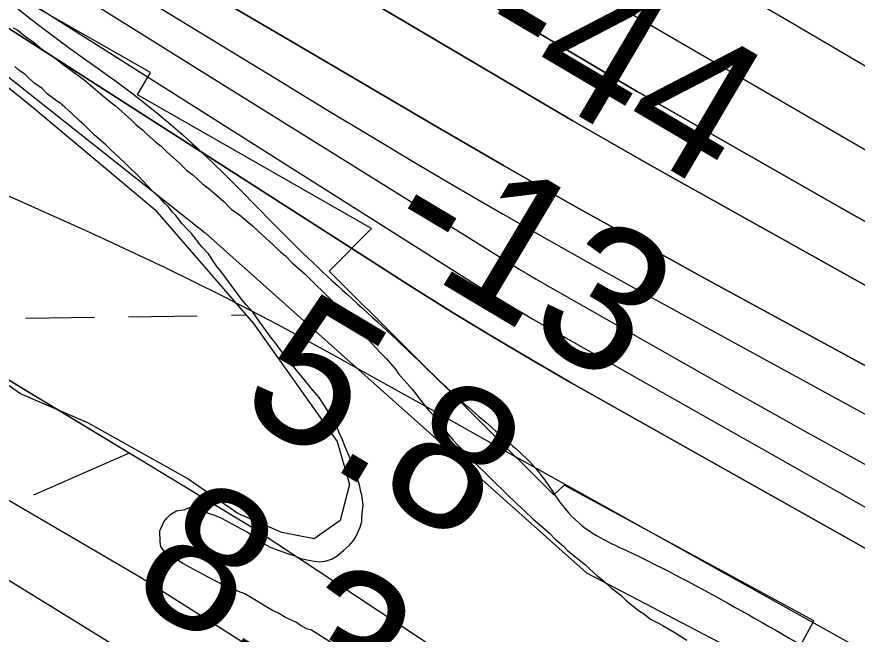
# Model space of a CAD drawing. Extents: x 3823584 to 3861785, y 301729 to 327625.
# Drawn here: x 3841238.5 to 3841630.8, y 321648.2 to 321936.5 of the extents above; entities that cross this region are included whole.
import ezdxf

# ---------------------------------------------------------------- set-up
doc = ezdxf.new("R2010")
doc.units = 0
for name, color, linetype in [('V-LEVE-TOET', 7, 'Continuous'), ('V-RIVR-EDGE', 7, 'Continuous'), ('V-RIVR-RANG', 7, 'Continuous'), ('V-RRAP-FSHR', 7, 'Continuous'), ('V-RRAP-RVMT', 7, 'Continuous'), ('V-SITE-VEGE', 7, 'Continuous'), ('V-SURV-LINE', 7, 'Continuous'), ('V-TOPO-DPTH', 7, 'Continuous'), ('V-TOPO-MAJR', 7, 'Continuous'), ('V-TOPO-MINR', 7, 'Continuous'), ('V-TOPO-WATR', 7, 'Continuous'), ('V-WETL-SWMP', 7, 'Continuous')]:
    doc.layers.add(name, color=color, linetype=linetype)

msp = doc.modelspace()

# ---------------------------------------------------------------- linework, layer by layer
at = {"layer": 'V-LEVE-TOET'}
msp.add_lwpolyline([(3841637.97, 321496.19), (3841616.47, 321480.98), (3841610.19, 321477.91), (3841601.19, 321475.73), (3841591.56, 321477.45), (3841571.68, 321482.98), (3841560.5, 321489.79), (3841556.58, 321491.26), (3841550.86, 321492.41), (3841540.96, 321491.72), (3841534.33, 321493.16), (3841531.32, 321494.04), (3841522.55, 321500.57), (3841513.1, 321514.91), (3841502.38, 321537.65), (3841486.03, 321552.22), (3841459.14, 321568.81), (3841414.73, 321594.85), (3841386.62, 321614.13), (3841342.17, 321645.59), (3841296.23, 321674.62), (3841227.97, 321714.57)], dxfattribs=at)
at = {"layer": 'V-RIVR-EDGE'}
msp.add_spline([(3836304.38, 325474.18), (3836346.41, 325438.32), (3836389.41, 325406.07), (3836417.64, 325385.43), (3836442.67, 325366.73), (3836470.25, 325340.95), (3836497.82, 325313.88), (3836554.9, 325258.45), (3836598.51, 325215.91), (3836636.36, 325181.1), (3836681.26, 325139.85), (3836737.07, 325093.42), (3836790.94, 325041.22), (3836840.33, 324993.52), (3836889.07, 324947.12), (3836934.61, 324907.14), (3836980.81, 324871.03), (3837015.47, 324849.09), (3837040.49, 324829.1), (3837085.39, 324787.2), (3837143.76, 324734.34), (3837181.61, 324700.82), (3837223.29, 324659.57), (3837272.05, 324619.59), (3837314.38, 324579.63), (3837346.45, 324546.76), (3837364.4, 324527.43), (3837395.83, 324500.35), (3837442.02, 324462.31), (3837492.71, 324422.97), (3837554.31, 324372.67), (3837573.56, 324361.05), (3837583.2, 324359.1), (3837596.69, 324352.64), (3837621.08, 324337.79), (3837648.03, 324319.73), (3837677.54, 324292.01), (3837718.58, 324249.48), (3837753.85, 324214.68), (3837781.43, 324188.89), (3837800.05, 324179.85), (3837819.95, 324170.8), (3837850.72, 324134.08), (3837874.45, 324110.23), (3837909.07, 324073.5), (3837941.78, 324040.64), (3837989.87, 323991.66), (3838022.58, 323960.72), (3838034.12, 323947.83), (3838046.3, 323933.66), (3838066.83, 323916.25), (3838089.91, 323892.41), (3838140.59, 323849.21), (3838186.14, 323811.17), (3838215.65, 323785.38), (3838265.68, 323736.4), (3838297.1, 323707.39), (3838336.87, 323671.94), (3838359.95, 323645.52), (3838385.62, 323627.46), (3838404.24, 323615.84), (3838421.56, 323601.65), (3838441.44, 323582.32), (3838460.05, 323567.49), (3838468.4, 323563.61), (3838484.45, 323555.21), (3838548.59, 323496.55), (3838595.44, 323464.29), (3838649.98, 323422.37), (3838701.3, 323379.82), (3838749.43, 323345.62), (3838798.22, 323317.86), (3838856.62, 323274.64), (3838932.99, 323221.74), (3838989.47, 323184.31), (3839037.6, 323150.12), (3839068.42, 323134.62), (3839093.42, 323104.98), (3839110.73, 323086.94), (3839122.93, 323081.12), (3839143.46, 323065.64), (3839172.34, 323044.36), (3839190.96, 323032.74), (3839215.99, 323015.96), (3839242.32, 323006.26), (3839316.8, 322969.43), (3839341.84, 322955.87), (3839371.38, 322944.22), (3839391.29, 322935.81), (3839417.61, 322920.32), (3839461.26, 322894.5), (3839483.71, 322873.23), (3839520.3, 322851.28), (3839555.6, 322828.69), (3839599.9, 322806.72), (3839718.7, 322751.14), (3839768.14, 322726.59), (3839807.95, 322705.92), (3839836.85, 322696.21), (3839865.1, 322680.71), (3839887.57, 322667.8), (3839924.17, 322652.28), (3839969.76, 322630.31), (3840004.43, 322612.22), (3840037.82, 322597.35), (3840085.35, 322579.88), (3840108.46, 322565.68), (3840121.92, 322548.93), (3840123.18, 322539.92), (3840122.53, 322533.5), (3840118, 322521.29), (3840112.84, 322514.24), (3840095.47, 322509.14), (3840089.68, 322509.15), (3840085.17, 322504.66), (3840084.51, 322498.23), (3840085.78, 322491.8), (3840130.72, 322467.26), (3840169.89, 322448.52), (3840197.51, 322439.45), (3840209.08, 322437.5), (3840231.59, 322441.3), (3840246.39, 322448.98), (3840266.34, 322458.57), (3840273.43, 322466.27), (3840278.59, 322471.4), (3840288.9, 322480.37), (3840295.98, 322484.85), (3840301.77, 322484.84), (3840308.2, 322484.82), (3840320.4, 322479.01), (3840324.87, 322470), (3840326.78, 322461.63), (3840338.32, 322450.03), (3840344.74, 322444.88), (3840366.58, 322437.75), (3840385.84, 322428.06), (3840421.8, 322409.33), (3840466.1, 322385.43), (3840492.41, 322368.65), (3840506.53, 322357.04), (3840533.49, 322340.26), (3840559.18, 322331.2), (3840587.44, 322322.13), (3840611.85, 322311.78), (3840642.02, 322296.28), (3840678.62, 322276.26), (3840712.64, 322255.6), (3840733.18, 322242.05), (3840784.53, 322210.43), (3840835.89, 322183.3), (3840892.39, 322153.59), (3840923.85, 322139.37), (3840950.82, 322127.08), (3840989.33, 322099.99), (3841017.57, 322082.56), (3841061.24, 322062.52), (3841092.69, 322044.45), (3841151.1, 322005.09), (3841210.78, 321964.44), (3841240.29, 321939.29), (3841299.97, 321894.79), (3841335.89, 321862.55), (3841374.37, 321823.89), (3841411.57, 321789.72), (3841444.92, 321758.14), (3841469.94, 321736.22), (3841482.12, 321723.98), (3841496.22, 321704.66), (3841509.05, 321694.34), (3841523.18, 321687.23), (3841573.9, 321660.75), (3841623.97, 321631.69), (3841667.62, 321606.51), (3841696.52, 321593.59), (3841738.26, 321575.48), (3841787.07, 321556.72), (3841815.99, 321552.15), (3841851.33, 321544.99), (3841886.66, 321533.33), (3841930.32, 321511.36), (3841950.22, 321498.46), (3841977.18, 321482.96), (3841998.38, 321476.48), (3842052.99, 321463.49), (3842082.55, 321456.34), (3842109.52, 321444.7), (3842146.12, 321427.26), (3842196.2, 321402.06), (3842241.13, 321374.95), (3842288.63, 321345.26), (3842321.38, 321327.18), (3842366.94, 321295.56), (3842395.19, 321280.07), (3842429.22, 321264.55), (3842452.35, 321258.71), (3842470.97, 321249.66)], degree=3, dxfattribs=at)
at = {"layer": 'V-RRAP-FSHR'}
msp.add_line((3841290.96, 321732.78), (3841246.28, 321713.08), dxfattribs=at)
for points in [[(3838584.55, 323453.18), (3839140.52, 323058.61), (3839543.74, 322819.53), (3839845.06, 322663.99), (3840154, 322502.28), (3840416.19, 322378.04), (3840782.04, 322188.72), (3841154.61, 321971.73), (3841326.43, 321835.61), (3841504.48, 321676.94), (3841739.25, 321554.11), (3842017.76, 321437.98)], [(3842406.25, 321187.94), (3842314.68, 321224.18), (3841819.6, 321436.79), (3841708.8, 321488.45), (3841664.47, 321495.1), (3841624.34, 321499.3), (3841599.79, 321502.55), (3841570.82, 321520.88), (3841543.46, 321555.2), (3841521.62, 321583.44), (3841349.76, 321697.16), (3841168.92, 321806.72), (3841083.5, 321854.01), (3840774.5, 322048.99), (3840376.76, 322293.55), (3840194.77, 322413.01), (3840091.92, 322469.18), (3840081.41, 322471.98), (3840073.37, 322469.22), (3840030.26, 322437.09)], [(3841290.96, 321732.78), (3841231.09, 321769.05)], [(3841296.7, 321729.3), (3841290.96, 321732.78)]]:
    msp.add_lwpolyline(points, dxfattribs=at)
at = {"layer": 'V-RRAP-RVMT'}
msp.add_lwpolyline([(3842437.33, 321259.95), (3842313.93, 321326.99), (3842318.09, 321334.68), (3842211.27, 321392.67), (3842210.87, 321391.93), (3842096.39, 321454.08), (3842090.46, 321443.1), (3841979, 321503.54), (3841969.37, 321485.6), (3841856.09, 321547.11), (3841850.74, 321537.22), (3841737.01, 321598.98), (3841725.18, 321577.13), (3841604.4, 321642.94), (3841610.65, 321654.52), (3841493.96, 321717.88), (3841489.17, 321713.22), (3841384.31, 321817.67), (3841404.15, 321837.58), (3841294.81, 321900), (3841300.87, 321910.44), (3841187.31, 321975.18)], dxfattribs=at)
at = {"layer": 'V-SITE-VEGE'}
for points in [[(3841236.82, 321931.37), (3841238.93, 321930.19), (3841241.96, 321927.81), (3841246.8, 321924.25), (3841249.22, 321922.17), (3841252.85, 321919.5), (3841255.57, 321917.72), (3841260.11, 321914.15), (3841262.83, 321912.37), (3841270.7, 321906.43), (3841278.27, 321899.89), (3841281.9, 321896.92), (3841284.62, 321894.84), (3841291.89, 321888.3), (3841294.01, 321886.21), (3841297.34, 321883.54), (3841299.16, 321881.75), (3841301.89, 321879.37), (3841303.4, 321877.88), (3841305.82, 321876.1), (3841308.85, 321873.12), (3841314.31, 321868.36), (3841317.94, 321864.79), (3841320.67, 321862.71), (3841325.21, 321858.55), (3841328.24, 321856.17), (3841335.2, 321850.22), (3841338.54, 321846.65), (3841342.47, 321843.98), (3841348.52, 321838.92), (3841350.64, 321836.84), (3841353.07, 321834.76), (3841354.89, 321832.97), (3841357.91, 321830.29), (3841361.55, 321826.72), (3841363.97, 321824.94), (3841367.01, 321821.66), (3841373.06, 321816.31), (3841386.4, 321803.21), (3841391.56, 321797.54), (3841393.98, 321795.16), (3841397.33, 321791.28), (3841399.75, 321788.9), (3841407.94, 321779.96), (3841410.98, 321776.98), (3841415.23, 321771.91), (3841416.75, 321769.82), (3841423.12, 321762.67), (3841427.08, 321757.29), (3841428.9, 321755.21), (3841430.72, 321752.82), (3841433.45, 321749.84), (3841435.28, 321747.15), (3841442.27, 321738.8), (3841444.09, 321736.72), (3841447.12, 321733.74), (3841449.85, 321730.76), (3841460.76, 321720.04), (3841472.28, 321708.72), (3841475.31, 321706.04), (3841479.56, 321701.88), (3841482.58, 321699.5), (3841487.13, 321695.33), (3841489.85, 321692.65), (3841493.79, 321689.38), (3841495.61, 321687.3), (3841504.08, 321680.46), (3841505.91, 321678.67), (3841509.24, 321675.7), (3841511.96, 321673.62), (3841516.2, 321669.75), (3841520.44, 321666.48), (3841522.86, 321664.1), (3841525.59, 321661.72), (3841529.22, 321659.05), (3841531.03, 321657.87), (3841534.36, 321655.19), (3841537.38, 321653.72), (3841540.1, 321652.24), (3841546.14, 321648.69), (3841551.27, 321645.43)], [(3841311.21, 321845.2), (3841309.08, 321847.89), (3841307.56, 321849.37), (3841305.44, 321851.76), (3841303.62, 321853.54), (3841301.81, 321855.03), (3841295.43, 321861.88), (3841289.67, 321867.54), (3841286.04, 321871.11), (3841283.01, 321873.79), (3841279.98, 321876.77), (3841274.83, 321881.23), (3841269.98, 321886), (3841267.55, 321888.08), (3841264.22, 321891.35), (3841260.89, 321894.33), (3841258.77, 321896.11), (3841256.96, 321897.3), (3841254.54, 321899.08), (3841252.72, 321900.57), (3841250.29, 321902.95), (3841246.97, 321905.32), (3841244.24, 321907.7), (3841242.42, 321909.49), (3841239.4, 321911.56), (3841237.58, 321913.35)], [(3841385.42, 321644.24), (3841376.05, 321650.17), (3841373.95, 321650.75), (3841370.93, 321652.23), (3841369.11, 321653.71), (3841363.98, 321656.07), (3841360.36, 321658.14), (3841357.94, 321659.32), (3841344.95, 321667.02), (3841341.94, 321668.19), (3841338.92, 321669.67), (3841335.6, 321670.84), (3841331.08, 321673.21), (3841327.45, 321674.97), (3841324.44, 321676.75), (3841321.42, 321678.23), (3841315.98, 321681.18), (3841313.86, 321682.66), (3841310.85, 321684.14), (3841309.03, 321685.33), (3841307.21, 321686.81), (3841305.69, 321689.2), (3841305.37, 321691.3), (3841305.33, 321696.41), (3841307.09, 321700.63), (3841308.58, 321702.45), (3841310.37, 321704.27), (3841313.06, 321705.79), (3841316.96, 321706.43), (3841319.05, 321707.35), (3841322.97, 321706.48), (3841325.68, 321705.61), (3841327.79, 321704.73), (3841330.8, 321703.85), (3841334.12, 321702.38), (3841343.18, 321697.35), (3841346.2, 321695.88), (3841349.83, 321693.2), (3841351.64, 321691.72), (3841357.08, 321688.76), (3841364.92, 321685.83), (3841368.83, 321684.66), (3841370.64, 321683.77), (3841373.96, 321682.9), (3841377.27, 321682.33), (3841379.98, 321682.06), (3841382.38, 321682.38), (3841385.37, 321683.3), (3841388.06, 321684.83), (3841391.05, 321687.26), (3841393.73, 321689.69), (3841395.81, 321692.11), (3841397, 321693.93), (3841398.76, 321698.15), (3841399.64, 321700.86), (3841399.62, 321702.96), (3841400.17, 321708.68), (3841399.53, 321713.18), (3841398.91, 321715.28), (3841398.59, 321717.38), (3841397.66, 321720.37), (3841396.73, 321723.97), (3841391.81, 321735.65), (3841390.58, 321738.94), (3841389.05, 321742.23), (3841388.13, 321744.93), (3841386.29, 321748.52), (3841384.77, 321750.61), (3841382.63, 321754.19), (3841379.59, 321758.67), (3841376.55, 321762.25), (3841374.73, 321764.64), (3841366.83, 321774.18), (3841364.4, 321777.47), (3841362.88, 321779.26), (3841360.14, 321782.84), (3841358.92, 321784.63), (3841357.41, 321786.42), (3841351.93, 321793.88), (3841348.89, 321798.36), (3841345.55, 321801.94), (3841343.42, 321804.62), (3841336.42, 321814.18), (3841333.69, 321817.76), (3841331.87, 321819.84), (3841327.91, 321825.82), (3841324.87, 321829.1), (3841320.01, 321835.36), (3841318.19, 321837.15), (3841315.76, 321839.83), (3841312.72, 321843.71), (3841311.21, 321845.2)]]:
    msp.add_lwpolyline(points, dxfattribs=at)
at = {"layer": 'V-SURV-LINE'}
msp.add_lwpolyline([(3840047.7, 322405.34), (3841462.37, 321533.11)], dxfattribs=at)
at = {"layer": 'V-TOPO-DPTH'}
for points in [[(3842459.4, 321325.07), (3841558.98, 321814.8), (3841527.76, 321831.98), (3841496.64, 321849.36), (3841465.7, 321867.04), (3841434.87, 321884.92), (3841366.98, 321924.74), (3841302.34, 321962.78), (3841237.79, 322000.94), (3841173.34, 322039.3), (3841108.98, 322077.79), (3840737.22, 322300.87), (3840717.36, 322312.64), (3840697.41, 322324.27), (3840677.35, 322335.68), (3840657.19, 322346.94), (3840537.09, 322413.23), (3840456.75, 322457.39), (3840376.31, 322501.35), (3840295.71, 322545.03), (3840215, 322588.52), (3839872.45, 322772.34)], [(3842459.4, 321325.07), (3841558.98, 321814.8), (3841527.76, 321831.98), (3841496.64, 321849.36), (3841465.7, 321867.04), (3841434.87, 321884.92), (3841366.98, 321924.74), (3841302.34, 321962.78), (3841237.79, 322000.94), (3841173.34, 322039.3), (3841108.98, 322077.79), (3840737.22, 322300.87), (3840717.36, 322312.64), (3840697.41, 322324.27), (3840677.35, 322335.68), (3840657.19, 322346.94), (3840537.09, 322413.23), (3840456.75, 322457.39), (3840376.31, 322501.35), (3840295.71, 322545.03), (3840215, 322588.52), (3839872.45, 322772.34)], [(3842391.61, 321272.07), (3842341.4, 321297.38), (3842283.04, 321327.31), (3842224.97, 321357.77), (3842167.31, 321389.02), (3842109.94, 321420.8), (3841497.34, 321765.66), (3841478.56, 321776.45), (3841459.91, 321787.45), (3841441.45, 321798.77), (3841423.12, 321810.3), (3840795.31, 322212.95)], [(3841035.64, 322160.81), (3841482.18, 321897.2), (3841498.09, 321887.89), (3841514.04, 321878.65), (3841530.06, 321869.53), (3841546.12, 321860.49), (3841927, 321647.82), (3842023.11, 321594.35), (3842119.34, 321541.07), (3842215.73, 321488.08), (3842312.22, 321435.29), (3842442.13, 321364.48)], [(3842442.13, 321364.48), (3842312.22, 321435.29), (3842215.73, 321488.08), (3842119.34, 321541.07), (3842023.11, 321594.35), (3841927, 321647.82), (3841546.12, 321860.49), (3841530.06, 321869.53), (3841514.04, 321878.65), (3841498.09, 321887.89), (3841482.18, 321897.2), (3841035.64, 322160.81)], [(3841222.07, 322083.48), (3841519.42, 321906.76), (3841523.61, 321904.29), (3841527.8, 321901.83), (3841532.02, 321899.39), (3841536.24, 321896.97), (3841623.55, 321847.18), (3841671.49, 321819.98), (3841719.52, 321792.92), (3841767.67, 321766.09), (3841815.9, 321739.4), (3842477.2, 321375.45)], [(3842477.2, 321375.45), (3841815.9, 321739.4), (3841767.67, 321766.09), (3841719.52, 321792.92), (3841671.49, 321819.98), (3841623.55, 321847.18), (3841536.24, 321896.97), (3841532.02, 321899.39), (3841527.8, 321901.83), (3841523.61, 321904.29), (3841519.42, 321906.76), (3841222.07, 322083.48)], [(3841226.02, 321972.34), (3841276.27, 321941.21), (3841326.48, 321910.01), (3841376.66, 321878.77), (3841469.11, 321821.11), (3841473.06, 321818.68), (3841477.02, 321816.29), (3841481.01, 321813.94), (3841485.03, 321811.63), (3841565.02, 321766.22), (3841609.16, 321741.45), (3841653.47, 321716.98), (3841698.03, 321692.95), (3841742.74, 321669.23), (3842458.34, 321294.18)], [(3841226.02, 321972.34), (3841276.27, 321941.21), (3841326.48, 321910.01), (3841376.66, 321878.77), (3841469.11, 321821.11), (3841473.06, 321818.68), (3841477.02, 321816.29), (3841481.01, 321813.94), (3841485.03, 321811.63), (3841565.02, 321766.22), (3841609.16, 321741.45), (3841653.47, 321716.98), (3841698.03, 321692.95), (3841742.74, 321669.23), (3842458.34, 321294.18)]]:
    msp.add_lwpolyline(points, dxfattribs=at)
at = {"layer": 'V-TOPO-MAJR'}
msp.add_lwpolyline([(3840778.51, 322381.41), (3841258.82, 322096.1), (3841306.17, 322067.97), (3841353.53, 322039.85), (3841400.9, 322011.74), (3841448.26, 321983.63), (3841474.26, 321968.21), (3841508.66, 321947.87), (3841543.11, 321927.61), (3841577.62, 321907.46), (3841612.17, 321887.39), (3841714.7, 321828.04), (3841800.7, 321778.61), (3841886.91, 321729.53), (3841973.41, 321680.99), (3842060.11, 321632.8), (3842508.85, 321385.18)], dxfattribs=at)
at = {"layer": 'V-TOPO-MINR'}
for points in [[(3839889.8, 322867), (3840706.06, 322456.89), (3840735.31, 322440.75), (3840764.47, 322424.44), (3840793.48, 322407.87), (3840822.4, 322391.13), (3840912.7, 322338.3), (3840986.68, 322294.97), (3841060.62, 322251.6), (3841134.52, 322208.15), (3841208.39, 322164.65), (3841521.39, 321980.14), (3841540.99, 321968.6), (3841560.58, 321957.06), (3841580.19, 321945.53), (3841599.8, 321934.01), (3842311.07, 321516.19), (3842348.23, 321494.57), (3842385.51, 321473.16)], [(3839823.66, 322782.02), (3840661.34, 322331.41), (3840676.29, 322322.94), (3840691.18, 322314.36), (3840705.98, 322305.61), (3840720.7, 322296.75), (3841362.15, 321905.91), (3841382.75, 321893.43), (3841403.38, 321881), (3841424.07, 321868.66), (3841444.8, 321856.39), (3841465.62, 321844.27), (3841486.51, 321832.28), (3841507.51, 321820.5), (3841528.6, 321808.86), (3841642.53, 321746.66), (3841720.71, 321704.16), (3841798.99, 321661.84), (3841877.41, 321619.79), (3841955.94, 321577.93), (3842478.36, 321300.59)], [(3839872.45, 322772.34), (3840215, 322588.52), (3840295.71, 322545.03), (3840376.31, 322501.35), (3840456.75, 322457.39), (3840537.09, 322413.23), (3840657.19, 322346.94), (3840677.35, 322335.68), (3840697.41, 322324.27), (3840717.36, 322312.64), (3840737.22, 322300.87), (3841108.98, 322077.79), (3841173.34, 322039.3), (3841237.79, 322000.94), (3841302.34, 321962.78), (3841366.98, 321924.74), (3841434.87, 321884.92), (3841465.7, 321867.04), (3841496.64, 321849.36), (3841527.76, 321831.98), (3841558.98, 321814.8), (3842459.4, 321325.07)], [(3841035.64, 322160.81), (3841482.18, 321897.2), (3841498.09, 321887.89), (3841514.04, 321878.65), (3841530.06, 321869.53), (3841546.12, 321860.49), (3841927, 321647.82), (3842023.11, 321594.35), (3842119.34, 321541.07), (3842215.73, 321488.08), (3842312.22, 321435.29), (3842442.13, 321364.48)], [(3841222.07, 322083.48), (3841519.42, 321906.76), (3841523.61, 321904.29), (3841527.8, 321901.83), (3841532.02, 321899.39), (3841536.24, 321896.97), (3841623.55, 321847.18), (3841671.49, 321819.98), (3841719.52, 321792.92), (3841767.67, 321766.09), (3841815.9, 321739.4), (3842477.2, 321375.45)], [(3841139.13, 322010.04), (3841446.07, 321815.63), (3841457.22, 321808.68), (3841468.45, 321801.84), (3841479.78, 321795.18), (3841491.17, 321788.62), (3841708.61, 321665.71), (3841829.19, 321598.57), (3841950.34, 321532.48), (3842072.33, 321467.95), (3842194.88, 321404.46), (3842429.76, 321284.7)], [(3841226.02, 321972.34), (3841276.27, 321941.21), (3841326.48, 321910.01), (3841376.66, 321878.77), (3841469.11, 321821.11), (3841473.06, 321818.68), (3841477.02, 321816.29), (3841481.01, 321813.94), (3841485.03, 321811.63), (3841565.02, 321766.22), (3841609.16, 321741.45), (3841653.47, 321716.98), (3841698.03, 321692.95), (3841742.74, 321669.23), (3842458.34, 321294.18)], [(3841206.98, 321864.82), (3841239.09, 321850.86), (3841271.06, 321836.56), (3841281.17, 321831.94), (3841307.81, 321819.38), (3841334.23, 321806.39), (3841360.33, 321792.76), (3841386.21, 321778.71), (3841411.93, 321764.34), (3841437.66, 321749.97), (3841463.39, 321735.62), (3841489.12, 321721.27), (3841613.62, 321651.88), (3841701.62, 321602.86), (3841789.63, 321553.86), (3841877.66, 321504.9), (3841965.7, 321455.96), (3842259.55, 321292.69)]]:
    msp.add_lwpolyline(points, dxfattribs=at)
at = {"layer": 'V-TOPO-WATR'}
msp.add_lwpolyline([(3840795.31, 322212.95), (3841423.12, 321810.3), (3841441.45, 321798.77), (3841459.91, 321787.45), (3841478.56, 321776.45), (3841497.34, 321765.66), (3842109.94, 321420.8), (3842167.31, 321389.02), (3842224.97, 321357.77), (3842283.04, 321327.31), (3842341.4, 321297.38), (3842391.61, 321272.07)], dxfattribs=at)
at = {"layer": 'V-WETL-SWMP'}
for p, q in [((3841242.69, 321795.71), (3841274.69, 321796.2)), ((3841290.69, 321796.45), (3841322.68, 321796.94)), ((3841338.68, 321797.19), (3841345.51, 321797.29))]:
    msp.add_line(p, q, dxfattribs=at)
msp.add_lwpolyline([(3841195.13, 321935.16), (3841245.37, 321894.74), (3841302.89, 321846.58), (3841349.04, 321793.21), (3841388, 321738.27), (3841393.88, 321718.19), (3841389.53, 321701.32), (3841377.29, 321692.8), (3841362.23, 321695.67), (3841341.72, 321704.5), (3841317.84, 321721.11), (3841271.63, 321746.84), (3841240.26, 321760.38), (3841204.58, 321785.3)], dxfattribs=at)

# ---------------------------------------------------------------- texts
at = {"layer": 'V-RIVR-RANG'}
for s, rotation, p in [('-44', 329.4478, (3841448.48, 321921.01)), ('-13', 329.1683, (3841406.32, 321830.15)), ('5.8', 329.1683, (3841340.1, 321753.22)), ('8.3', 329.1683, (3841289.05, 321667.23))]:
    msp.add_text(s, height=67, rotation=rotation, dxfattribs=at).set_placement(p)

doc.saveas('drawing.dxf')
